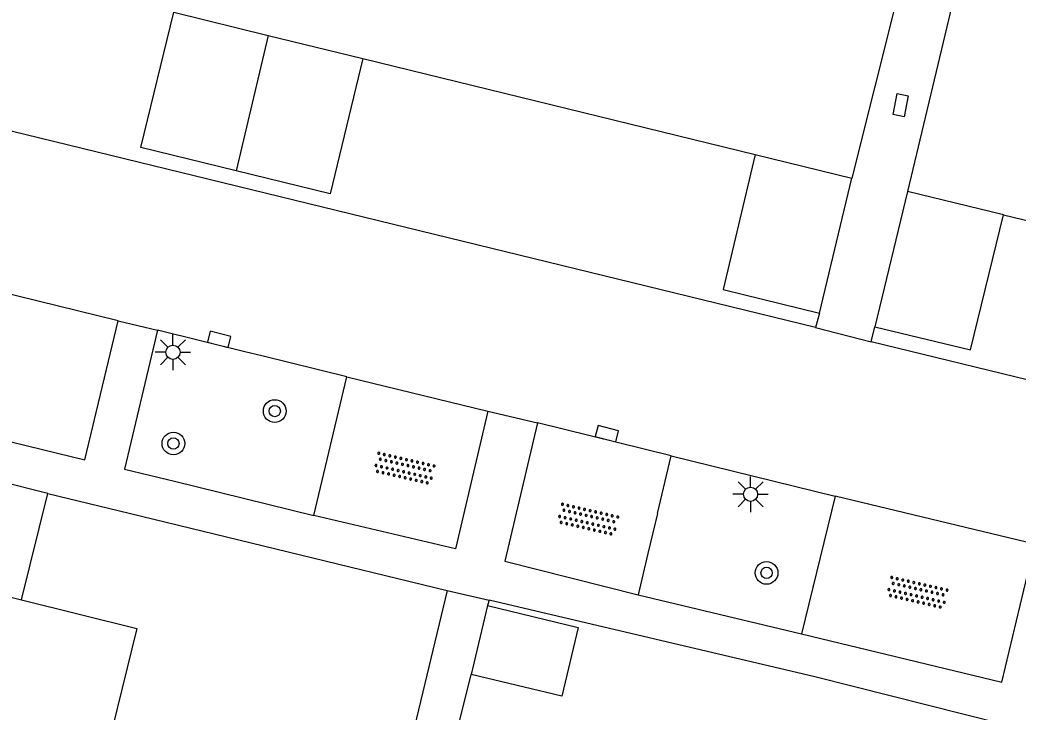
# Model space of a CAD drawing. Extents: x 125000 to 129004, y 397500 to 399008.
# Drawn here: x 127010.41 to 127045.59, y 398118.69 to 398143.07 of the extents above; entities that cross this region are included whole.
import ezdxf

# ---------------------------------------------------------------- set-up
doc = ezdxf.new("R2010")
doc.units = 0
for name, color, linetype in [('gg-afsc-erfafscheiding', 7, 'Continuous'), ('gg-afsc-hekwerk', 7, 'Continuous'), ('gg-bbg-bijgebouw', 7, 'Continuous'), ('gg-bbg-hoofdgebouw', 7, 'Continuous'), ('gg-bbg-tussenscheiding', 7, 'Continuous'), ('gg-knt-verharding', 7, 'Continuous'), ('gt-grn-weggrens', 7, 'Continuous'), ('gt-symb-boom', 7, 'Continuous'), ('gt-symb-kolk', 7, 'Continuous'), ('gt-symb-kolk center center', 7, 'Continuous'), ('gt-symb-lichtmast', 7, 'Continuous'), ('gt-symb-overige verharding', 7, 'Continuous')]:
    doc.layers.add(name, color=color, linetype=linetype)

# ---------------------------------------------------------------- blocks, each defined once
blk = doc.blocks.new('gt0-KOLKCC')
at = {"layer": 'gt-symb-kolk center center'}
blk.add_lwpolyline([(-0.375, 0.2), (0.375, 0.2), (0.375, -0.2), (-0.375, -0.2)], close=True, dxfattribs=at)
blk = doc.blocks.new('gt0-BOOM')
at = {"layer": 'gt-symb-boom'}
for radius in [0.4, 0.2]:
    blk.add_circle((0, 0), radius, dxfattribs=at)
blk = doc.blocks.new('gt0-OVH')
at = {"layer": 'gt-symb-overige verharding'}
for points in [[(-0.972, 0.298), (-0.967, 0.308), (-0.965, 0.319), (-0.966, 0.33), (-0.971, 0.34), (-0.978, 0.348), (-0.988, 0.353), (-0.999, 0.355), (-1.01, 0.354), (-1.02, 0.349), (-1.028, 0.342), (-1.033, 0.332), (-1.035, 0.321), (-1.034, 0.31), (-1.029, 0.3), (-1.022, 0.292), (-1.012, 0.287), (-1.001, 0.285), (-0.99, 0.286), (-0.98, 0.291)], [(-0.772, 0.298), (-0.767, 0.308), (-0.765, 0.319), (-0.766, 0.33), (-0.771, 0.34), (-0.778, 0.348), (-0.788, 0.353), (-0.799, 0.355), (-0.81, 0.354), (-0.82, 0.349), (-0.828, 0.342), (-0.833, 0.332), (-0.835, 0.321), (-0.834, 0.31), (-0.829, 0.3), (-0.822, 0.292), (-0.812, 0.287), (-0.801, 0.285), (-0.79, 0.286), (-0.78, 0.291)], [(-0.572, 0.298), (-0.567, 0.308), (-0.565, 0.319), (-0.566, 0.33), (-0.571, 0.34), (-0.578, 0.348), (-0.588, 0.353), (-0.599, 0.355), (-0.61, 0.354), (-0.62, 0.349), (-0.628, 0.342), (-0.633, 0.332), (-0.635, 0.321), (-0.634, 0.31), (-0.629, 0.3), (-0.622, 0.292), (-0.612, 0.287), (-0.601, 0.285), (-0.59, 0.286), (-0.58, 0.291)], [(-0.372, 0.298), (-0.367, 0.308), (-0.365, 0.319), (-0.366, 0.33), (-0.371, 0.34), (-0.378, 0.348), (-0.388, 0.353), (-0.399, 0.355), (-0.41, 0.354), (-0.42, 0.349), (-0.428, 0.342), (-0.433, 0.332), (-0.435, 0.321), (-0.434, 0.31), (-0.429, 0.3), (-0.422, 0.292), (-0.412, 0.287), (-0.401, 0.285), (-0.39, 0.286), (-0.38, 0.291)], [(-0.172, 0.298), (-0.167, 0.308), (-0.165, 0.319), (-0.166, 0.33), (-0.171, 0.34), (-0.178, 0.348), (-0.188, 0.353), (-0.199, 0.355), (-0.21, 0.354), (-0.22, 0.349), (-0.228, 0.342), (-0.233, 0.332), (-0.235, 0.321), (-0.234, 0.31), (-0.229, 0.3), (-0.222, 0.292), (-0.212, 0.287), (-0.201, 0.285), (-0.19, 0.286), (-0.18, 0.291)], [(0.028, 0.298), (0.033, 0.308), (0.035, 0.319), (0.034, 0.33), (0.029, 0.34), (0.022, 0.348), (0.012, 0.353), (0.001, 0.355), (-0.01, 0.354), (-0.02, 0.349), (-0.028, 0.342), (-0.033, 0.332), (-0.035, 0.321), (-0.034, 0.31), (-0.029, 0.3), (-0.022, 0.292), (-0.012, 0.287), (-0.001, 0.285), (0.01, 0.286), (0.02, 0.291)], [(0.228, 0.298), (0.233, 0.308), (0.235, 0.319), (0.234, 0.33), (0.229, 0.34), (0.222, 0.348), (0.212, 0.353), (0.201, 0.355), (0.19, 0.354), (0.18, 0.349), (0.172, 0.342), (0.167, 0.332), (0.165, 0.321), (0.166, 0.31), (0.171, 0.3), (0.178, 0.292), (0.188, 0.287), (0.199, 0.285), (0.21, 0.286), (0.22, 0.291)], [(0.428, 0.298), (0.433, 0.308), (0.435, 0.319), (0.434, 0.33), (0.429, 0.34), (0.422, 0.348), (0.412, 0.353), (0.401, 0.355), (0.39, 0.354), (0.38, 0.349), (0.372, 0.342), (0.367, 0.332), (0.365, 0.321), (0.366, 0.31), (0.371, 0.3), (0.378, 0.292), (0.388, 0.287), (0.399, 0.285), (0.41, 0.286), (0.42, 0.291)], [(0.628, 0.298), (0.633, 0.308), (0.635, 0.319), (0.634, 0.33), (0.629, 0.34), (0.622, 0.348), (0.612, 0.353), (0.601, 0.355), (0.59, 0.354), (0.58, 0.349), (0.572, 0.342), (0.567, 0.332), (0.565, 0.321), (0.566, 0.31), (0.571, 0.3), (0.578, 0.292), (0.588, 0.287), (0.599, 0.285), (0.61, 0.286), (0.62, 0.291)], [(0.828, 0.298), (0.833, 0.308), (0.835, 0.319), (0.834, 0.33), (0.829, 0.34), (0.822, 0.348), (0.812, 0.353), (0.801, 0.355), (0.79, 0.354), (0.78, 0.349), (0.772, 0.342), (0.767, 0.332), (0.765, 0.321), (0.766, 0.31), (0.771, 0.3), (0.778, 0.292), (0.788, 0.287), (0.799, 0.285), (0.81, 0.286), (0.82, 0.291)], [(1.028, 0.298), (1.033, 0.308), (1.035, 0.319), (1.034, 0.33), (1.029, 0.34), (1.022, 0.348), (1.012, 0.353), (1.001, 0.355), (0.99, 0.354), (0.98, 0.349), (0.972, 0.342), (0.967, 0.332), (0.965, 0.321), (0.966, 0.31), (0.971, 0.3), (0.978, 0.292), (0.988, 0.287), (0.999, 0.285), (1.01, 0.286), (1.02, 0.291)], [(-0.872, 0.106), (-0.867, 0.116), (-0.865, 0.126), (-0.866, 0.137), (-0.871, 0.147), (-0.878, 0.156), (-0.888, 0.161), (-0.899, 0.163), (-0.91, 0.162), (-0.92, 0.157), (-0.928, 0.15), (-0.933, 0.14), (-0.935, 0.129), (-0.934, 0.118), (-0.929, 0.108), (-0.922, 0.1), (-0.912, 0.095), (-0.901, 0.092), (-0.89, 0.094), (-0.88, 0.098)], [(-0.672, 0.106), (-0.667, 0.116), (-0.665, 0.126), (-0.666, 0.137), (-0.671, 0.147), (-0.678, 0.156), (-0.688, 0.161), (-0.699, 0.163), (-0.71, 0.162), (-0.72, 0.157), (-0.728, 0.15), (-0.733, 0.14), (-0.735, 0.129), (-0.734, 0.118), (-0.729, 0.108), (-0.722, 0.1), (-0.712, 0.095), (-0.701, 0.092), (-0.69, 0.094), (-0.68, 0.098)], [(-0.472, 0.106), (-0.467, 0.116), (-0.465, 0.126), (-0.466, 0.137), (-0.471, 0.147), (-0.478, 0.156), (-0.488, 0.161), (-0.499, 0.163), (-0.51, 0.162), (-0.52, 0.157), (-0.528, 0.15), (-0.533, 0.14), (-0.535, 0.129), (-0.534, 0.118), (-0.529, 0.108), (-0.522, 0.1), (-0.512, 0.095), (-0.501, 0.092), (-0.49, 0.094), (-0.48, 0.098)], [(-0.272, 0.106), (-0.267, 0.116), (-0.265, 0.126), (-0.266, 0.137), (-0.271, 0.147), (-0.278, 0.156), (-0.288, 0.161), (-0.299, 0.163), (-0.31, 0.162), (-0.32, 0.157), (-0.328, 0.15), (-0.333, 0.14), (-0.335, 0.129), (-0.334, 0.118), (-0.329, 0.108), (-0.322, 0.1), (-0.312, 0.095), (-0.301, 0.092), (-0.29, 0.094), (-0.28, 0.098)], [(-0.072, 0.106), (-0.067, 0.116), (-0.065, 0.126), (-0.066, 0.137), (-0.071, 0.147), (-0.078, 0.156), (-0.088, 0.161), (-0.099, 0.163), (-0.11, 0.162), (-0.12, 0.157), (-0.128, 0.15), (-0.133, 0.14), (-0.135, 0.129), (-0.134, 0.118), (-0.129, 0.108), (-0.122, 0.1), (-0.112, 0.095), (-0.101, 0.092), (-0.09, 0.094), (-0.08, 0.098)], [(0.128, 0.106), (0.133, 0.116), (0.135, 0.126), (0.134, 0.137), (0.129, 0.147), (0.122, 0.156), (0.112, 0.161), (0.101, 0.163), (0.09, 0.162), (0.08, 0.157), (0.072, 0.15), (0.067, 0.14), (0.065, 0.129), (0.066, 0.118), (0.071, 0.108), (0.078, 0.1), (0.088, 0.095), (0.099, 0.092), (0.11, 0.094), (0.12, 0.098)], [(0.328, 0.106), (0.333, 0.116), (0.335, 0.126), (0.334, 0.137), (0.329, 0.147), (0.322, 0.156), (0.312, 0.161), (0.301, 0.163), (0.29, 0.162), (0.28, 0.157), (0.272, 0.15), (0.267, 0.14), (0.265, 0.129), (0.266, 0.118), (0.271, 0.108), (0.278, 0.1), (0.288, 0.095), (0.299, 0.092), (0.31, 0.094), (0.32, 0.098)], [(0.528, 0.106), (0.533, 0.116), (0.535, 0.126), (0.534, 0.137), (0.529, 0.147), (0.522, 0.156), (0.512, 0.161), (0.501, 0.163), (0.49, 0.162), (0.48, 0.157), (0.472, 0.15), (0.467, 0.14), (0.465, 0.129), (0.466, 0.118), (0.471, 0.108), (0.478, 0.1), (0.488, 0.095), (0.499, 0.092), (0.51, 0.094), (0.52, 0.098)], [(0.728, 0.106), (0.733, 0.116), (0.735, 0.126), (0.734, 0.137), (0.729, 0.147), (0.722, 0.156), (0.712, 0.161), (0.701, 0.163), (0.69, 0.162), (0.68, 0.157), (0.672, 0.15), (0.667, 0.14), (0.665, 0.129), (0.666, 0.118), (0.671, 0.108), (0.678, 0.1), (0.688, 0.095), (0.699, 0.092), (0.71, 0.094), (0.72, 0.098)], [(0.928, 0.106), (0.933, 0.116), (0.935, 0.126), (0.934, 0.137), (0.929, 0.147), (0.922, 0.156), (0.912, 0.161), (0.901, 0.163), (0.89, 0.162), (0.88, 0.157), (0.872, 0.15), (0.867, 0.14), (0.865, 0.129), (0.866, 0.118), (0.871, 0.108), (0.878, 0.1), (0.888, 0.095), (0.899, 0.092), (0.91, 0.094), (0.92, 0.098)], [(-0.972, -0.142), (-0.967, -0.132), (-0.965, -0.121), (-0.966, -0.11), (-0.971, -0.1), (-0.978, -0.092), (-0.988, -0.087), (-0.999, -0.085), (-1.01, -0.086), (-1.02, -0.091), (-1.028, -0.098), (-1.033, -0.108), (-1.035, -0.119), (-1.034, -0.13), (-1.029, -0.14), (-1.022, -0.148), (-1.012, -0.153), (-1.001, -0.155), (-0.99, -0.154), (-0.98, -0.149)], [(-0.872, -0.334), (-0.867, -0.324), (-0.865, -0.314), (-0.866, -0.303), (-0.871, -0.293), (-0.878, -0.284), (-0.888, -0.279), (-0.899, -0.277), (-0.91, -0.278), (-0.92, -0.283), (-0.928, -0.29), (-0.933, -0.3), (-0.935, -0.311), (-0.934, -0.322), (-0.929, -0.332), (-0.922, -0.34), (-0.912, -0.345), (-0.901, -0.348), (-0.89, -0.346), (-0.88, -0.342)], [(-0.772, -0.142), (-0.767, -0.132), (-0.765, -0.121), (-0.766, -0.11), (-0.771, -0.1), (-0.778, -0.092), (-0.788, -0.087), (-0.799, -0.085), (-0.81, -0.086), (-0.82, -0.091), (-0.828, -0.098), (-0.833, -0.108), (-0.835, -0.119), (-0.834, -0.13), (-0.829, -0.14), (-0.822, -0.148), (-0.812, -0.153), (-0.801, -0.155), (-0.79, -0.154), (-0.78, -0.149)], [(-0.672, -0.334), (-0.667, -0.324), (-0.665, -0.314), (-0.666, -0.303), (-0.671, -0.293), (-0.678, -0.284), (-0.688, -0.279), (-0.699, -0.277), (-0.71, -0.278), (-0.72, -0.283), (-0.728, -0.29), (-0.733, -0.3), (-0.735, -0.311), (-0.734, -0.322), (-0.729, -0.332), (-0.722, -0.34), (-0.712, -0.345), (-0.701, -0.348), (-0.69, -0.346), (-0.68, -0.342)], [(-0.572, -0.142), (-0.567, -0.132), (-0.565, -0.121), (-0.566, -0.11), (-0.571, -0.1), (-0.578, -0.092), (-0.588, -0.087), (-0.599, -0.085), (-0.61, -0.086), (-0.62, -0.091), (-0.628, -0.098), (-0.633, -0.108), (-0.635, -0.119), (-0.634, -0.13), (-0.629, -0.14), (-0.622, -0.148), (-0.612, -0.153), (-0.601, -0.155), (-0.59, -0.154), (-0.58, -0.149)], [(-0.472, -0.334), (-0.467, -0.324), (-0.465, -0.314), (-0.466, -0.303), (-0.471, -0.293), (-0.478, -0.284), (-0.488, -0.279), (-0.499, -0.277), (-0.51, -0.278), (-0.52, -0.283), (-0.528, -0.29), (-0.533, -0.3), (-0.535, -0.311), (-0.534, -0.322), (-0.529, -0.332), (-0.522, -0.34), (-0.512, -0.345), (-0.501, -0.348), (-0.49, -0.346), (-0.48, -0.342)], [(-0.372, -0.142), (-0.367, -0.132), (-0.365, -0.121), (-0.366, -0.11), (-0.371, -0.1), (-0.378, -0.092), (-0.388, -0.087), (-0.399, -0.085), (-0.41, -0.086), (-0.42, -0.091), (-0.428, -0.098), (-0.433, -0.108), (-0.435, -0.119), (-0.434, -0.13), (-0.429, -0.14), (-0.422, -0.148), (-0.412, -0.153), (-0.401, -0.155), (-0.39, -0.154), (-0.38, -0.149)], [(-0.272, -0.334), (-0.267, -0.324), (-0.265, -0.314), (-0.266, -0.303), (-0.271, -0.293), (-0.278, -0.284), (-0.288, -0.279), (-0.299, -0.277), (-0.31, -0.278), (-0.32, -0.283), (-0.328, -0.29), (-0.333, -0.3), (-0.335, -0.311), (-0.334, -0.322), (-0.329, -0.332), (-0.322, -0.34), (-0.312, -0.345), (-0.301, -0.348), (-0.29, -0.346), (-0.28, -0.342)], [(-0.172, -0.142), (-0.167, -0.132), (-0.165, -0.121), (-0.166, -0.11), (-0.171, -0.1), (-0.178, -0.092), (-0.188, -0.087), (-0.199, -0.085), (-0.21, -0.086), (-0.22, -0.091), (-0.228, -0.098), (-0.233, -0.108), (-0.235, -0.119), (-0.234, -0.13), (-0.229, -0.14), (-0.222, -0.148), (-0.212, -0.153), (-0.201, -0.155), (-0.19, -0.154), (-0.18, -0.149)], [(-0.072, -0.334), (-0.067, -0.324), (-0.065, -0.314), (-0.066, -0.303), (-0.071, -0.293), (-0.078, -0.284), (-0.088, -0.279), (-0.099, -0.277), (-0.11, -0.278), (-0.12, -0.283), (-0.128, -0.29), (-0.133, -0.3), (-0.135, -0.311), (-0.134, -0.322), (-0.129, -0.332), (-0.122, -0.34), (-0.112, -0.345), (-0.101, -0.348), (-0.09, -0.346), (-0.08, -0.342)], [(0.028, -0.142), (0.033, -0.132), (0.035, -0.121), (0.034, -0.11), (0.029, -0.1), (0.022, -0.092), (0.012, -0.087), (0.001, -0.085), (-0.01, -0.086), (-0.02, -0.091), (-0.028, -0.098), (-0.033, -0.108), (-0.035, -0.119), (-0.034, -0.13), (-0.029, -0.14), (-0.022, -0.148), (-0.012, -0.153), (-0.001, -0.155), (0.01, -0.154), (0.02, -0.149)], [(0.128, -0.334), (0.133, -0.324), (0.135, -0.314), (0.134, -0.303), (0.129, -0.293), (0.122, -0.284), (0.112, -0.279), (0.101, -0.277), (0.09, -0.278), (0.08, -0.283), (0.072, -0.29), (0.067, -0.3), (0.065, -0.311), (0.066, -0.322), (0.071, -0.332), (0.078, -0.34), (0.088, -0.345), (0.099, -0.348), (0.11, -0.346), (0.12, -0.342)], [(0.228, -0.142), (0.233, -0.132), (0.235, -0.121), (0.234, -0.11), (0.229, -0.1), (0.222, -0.092), (0.212, -0.087), (0.201, -0.085), (0.19, -0.086), (0.18, -0.091), (0.172, -0.098), (0.167, -0.108), (0.165, -0.119), (0.166, -0.13), (0.171, -0.14), (0.178, -0.148), (0.188, -0.153), (0.199, -0.155), (0.21, -0.154), (0.22, -0.149)], [(0.328, -0.334), (0.333, -0.324), (0.335, -0.314), (0.334, -0.303), (0.329, -0.293), (0.322, -0.284), (0.312, -0.279), (0.301, -0.277), (0.29, -0.278), (0.28, -0.283), (0.272, -0.29), (0.267, -0.3), (0.265, -0.311), (0.266, -0.322), (0.271, -0.332), (0.278, -0.34), (0.288, -0.345), (0.299, -0.348), (0.31, -0.346), (0.32, -0.342)], [(0.428, -0.142), (0.433, -0.132), (0.435, -0.121), (0.434, -0.11), (0.429, -0.1), (0.422, -0.092), (0.412, -0.087), (0.401, -0.085), (0.39, -0.086), (0.38, -0.091), (0.372, -0.098), (0.367, -0.108), (0.365, -0.119), (0.366, -0.13), (0.371, -0.14), (0.378, -0.148), (0.388, -0.153), (0.399, -0.155), (0.41, -0.154), (0.42, -0.149)], [(0.528, -0.334), (0.533, -0.324), (0.535, -0.314), (0.534, -0.303), (0.529, -0.293), (0.522, -0.284), (0.512, -0.279), (0.501, -0.277), (0.49, -0.278), (0.48, -0.283), (0.472, -0.29), (0.467, -0.3), (0.465, -0.311), (0.466, -0.322), (0.471, -0.332), (0.478, -0.34), (0.488, -0.345), (0.499, -0.348), (0.51, -0.346), (0.52, -0.342)], [(0.628, -0.142), (0.633, -0.132), (0.635, -0.121), (0.634, -0.11), (0.629, -0.1), (0.622, -0.092), (0.612, -0.087), (0.601, -0.085), (0.59, -0.086), (0.58, -0.091), (0.572, -0.098), (0.567, -0.108), (0.565, -0.119), (0.566, -0.13), (0.571, -0.14), (0.578, -0.148), (0.588, -0.153), (0.599, -0.155), (0.61, -0.154), (0.62, -0.149)], [(0.728, -0.334), (0.733, -0.324), (0.735, -0.314), (0.734, -0.303), (0.729, -0.293), (0.722, -0.284), (0.712, -0.279), (0.701, -0.277), (0.69, -0.278), (0.68, -0.283), (0.672, -0.29), (0.667, -0.3), (0.665, -0.311), (0.666, -0.322), (0.671, -0.332), (0.678, -0.34), (0.688, -0.345), (0.699, -0.348), (0.71, -0.346), (0.72, -0.342)], [(0.828, -0.142), (0.833, -0.132), (0.835, -0.121), (0.834, -0.11), (0.829, -0.1), (0.822, -0.092), (0.812, -0.087), (0.801, -0.085), (0.79, -0.086), (0.78, -0.091), (0.772, -0.098), (0.767, -0.108), (0.765, -0.119), (0.766, -0.13), (0.771, -0.14), (0.778, -0.148), (0.788, -0.153), (0.799, -0.155), (0.81, -0.154), (0.82, -0.149)], [(0.928, -0.334), (0.933, -0.324), (0.935, -0.314), (0.934, -0.303), (0.929, -0.293), (0.922, -0.284), (0.912, -0.279), (0.901, -0.277), (0.89, -0.278), (0.88, -0.283), (0.872, -0.29), (0.867, -0.3), (0.865, -0.311), (0.866, -0.322), (0.871, -0.332), (0.878, -0.34), (0.888, -0.345), (0.899, -0.348), (0.91, -0.346), (0.92, -0.342)], [(1.028, -0.142), (1.033, -0.132), (1.035, -0.121), (1.034, -0.11), (1.029, -0.1), (1.022, -0.092), (1.012, -0.087), (1.001, -0.085), (0.99, -0.086), (0.98, -0.091), (0.972, -0.098), (0.967, -0.108), (0.965, -0.119), (0.966, -0.13), (0.971, -0.14), (0.978, -0.148), (0.988, -0.153), (0.999, -0.155), (1.01, -0.154), (1.02, -0.149)]]:
    blk.add_lwpolyline(points, close=True, dxfattribs=at)
blk = doc.blocks.new('gt0-LMAST')
at = {"layer": 'gt-symb-lichtmast'}
for p, q in [((-0.182, 0.173), (-0.447, 0.438)), ((-0.005, 0.246), (-0.005, 0.621)), ((0.172, 0.173), (0.437, 0.438)), ((-0.255, -0.004), (-0.63, -0.004)), ((-0.182, -0.181), (-0.447, -0.446)), ((-0.005, -0.254), (-0.005, -0.629)), ((0.437, -0.446), (0.172, -0.181)), ((0.245, -0.004), (0.62, -0.004))]:
    blk.add_line(p, q, dxfattribs=at)
blk.add_circle((-0.005, -0.004), 0.25, dxfattribs=at)
blk = doc.blocks.new('gt0-KOLK')
at = {"layer": 'gt-symb-kolk'}
blk.add_lwpolyline([(0, 0), (0.375, 0), (0.375, 0.4), (-0.375, 0.4), (-0.375, 0), (0, 0)], dxfattribs=at)

msp = doc.modelspace()

# ---------------------------------------------------------------- linework, layer by layer
at = {"layer": 'gg-afsc-erfafscheiding'}
for p, q in [((127044.094, 398147.082), (127041.694, 398137.027)), ((127010.46, 398122.646), (127011.389, 398126.393)), ((127011.389, 398126.393), (127014.258, 398125.696)), ((127025.464, 398122.967), (127023.922, 398116.572)), ((127024.362, 398112.095), (127026.308, 398120.012))]:
    msp.add_line(p, q, dxfattribs=at)
at = {"layer": 'gg-afsc-hekwerk'}
for p, q in [((127042.256, 398147.563), (127039.722, 398137.501)), ((127022.491, 398141.713), (127036.326, 398138.329)), ((127045.075, 398136.213), (127058.902, 398132.85)), ((127014.258, 398125.696), (127025.464, 398122.967)), ((127026.944, 398122.633), (127026.893, 398122.447)), ((127038.419, 398119.932), (127026.944, 398122.633))]:
    msp.add_line(p, q, dxfattribs=at)
at = {"layer": 'gg-bbg-bijgebouw'}
for p, q in [((127015.829, 398143.349), (127019.16, 398142.531)), ((127019.16, 398142.531), (127022.491, 398141.713)), ((127036.326, 398138.329), (127039.722, 398137.501)), ((127038.588, 398132.744), (127039.722, 398137.501)), ((127041.694, 398137.027), (127040.533, 398132.266)), ((127045.075, 398136.213), (127041.694, 398137.027)), ((127026.893, 398122.447), (127026.308, 398120.012))]:
    msp.add_line(p, q, dxfattribs=at)
for points in [[(127018.028, 398137.758), (127014.675, 398138.581), (127015.829, 398143.349)], [(127022.491, 398141.713), (127021.337, 398136.945), (127018.028, 398137.758)], [(127036.326, 398138.329), (127035.193, 398133.573), (127038.588, 398132.744)], [(127040.533, 398132.266), (127043.915, 398131.452), (127045.075, 398136.213)], [(127026.893, 398122.447), (127030.082, 398121.672), (127029.507, 398119.243), (127026.308, 398120.012)]]:
    msp.add_lwpolyline(points, dxfattribs=at)
at = {"layer": 'gg-bbg-hoofdgebouw'}
for points in [[(127003.663, 398124.287), (127004.944, 398123.97), (127005.098, 398124.593), (127007.415, 398124.027), (127007.273, 398123.445), (127010.46, 398122.646)], [(127010.46, 398122.646), (127014.529, 398121.627), (127013.159, 398116.048)]]:
    msp.add_lwpolyline(points, dxfattribs=at)
at = {"layer": 'gg-bbg-tussenscheiding'}
msp.add_line((127019.16, 398142.531), (127018.028, 398137.758), dxfattribs=at)
at = {"layer": 'gg-knt-verharding'}
for p, q in [((127038.452, 398132.234), (126999.885, 398141.651)), ((127013.871, 398132.477), (127004.168, 398134.836)), ((127038.588, 398132.744), (127038.452, 398132.234)), ((127013.871, 398132.477), (127015.257, 398132.143)), ((127038.452, 398132.234), (127040.409, 398131.736)), ((127040.409, 398131.736), (127040.533, 398132.266)), ((127015.257, 398132.143), (127014.536, 398129.124)), ((127018.333, 398131.385), (127015.257, 398132.143)), ((127081.525, 398121.665), (127040.409, 398131.736)), ((127018.933, 398131.238), (127018.333, 398131.385)), ((127021.927, 398130.5), (127018.933, 398131.238)), ((127020.766, 398125.616), (127021.927, 398130.5)), ((127021.927, 398130.5), (127026.903, 398129.29)), ((127026.903, 398129.29), (127028.647, 398128.883)), ((127033.358, 398127.711), (127028.647, 398128.883)), ((127011.389, 398126.393), (127002.659, 398128.583)), ((127032.877, 398125.688), (127033.358, 398127.711)), ((127033.358, 398127.711), (127039.136, 398126.291)), ((127015.852, 398126.818), (127020.766, 398125.616)), ((127039.136, 398126.291), (127037.956, 398121.441)), ((127046.178, 398124.603), (127039.136, 398126.291)), ((127032.877, 398125.688), (127032.54, 398124.273)), ((127032.54, 398124.273), (127032.194, 398122.818)), ((127032.194, 398122.818), (127037.956, 398121.441)), ((127050.884, 398116.784), (127038.419, 398119.932))]:
    msp.add_line(p, q, dxfattribs=at)
for points in [[(127003.017, 398129.935), (127012.694, 398127.571), (127013.871, 398132.477)], [(127014.536, 398129.124), (127014.088, 398127.25), (127015.852, 398126.818)], [(127026.903, 398129.29), (127025.76, 398124.437), (127020.766, 398125.616)], [(127028.647, 398128.883), (127027.497, 398124.006), (127032.194, 398122.818)], [(127037.956, 398121.441), (127045.02, 398119.745), (127046.178, 398124.603)]]:
    msp.add_lwpolyline(points, dxfattribs=at)
at = {"layer": 'gt-grn-weggrens'}
msp.add_line((127025.464, 398122.967), (127026.944, 398122.633), dxfattribs=at)

# ---------------------------------------------------------------- block references
at = {"layer": 'gt-symb-boom'}
for p in [(127019.387, 398129.293), (127015.817, 398128.152), (127036.723, 398123.592)]:
    msp.add_blockref('gt0-BOOM', p, dxfattribs=at)
at = {"layer": 'gt-symb-kolk'}
for p, rotation in [((127017.379, 398131.626), -13.903152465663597), ((127031.047, 398128.3), -14.286783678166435)]:
    msp.add_blockref('gt0-KOLK', p, dxfattribs=dict(at, rotation=rotation))
at = {"layer": 'gt-symb-kolk center center', "rotation": -101.0424855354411}
msp.add_blockref('gt0-KOLKCC', (127041.45, 398140.071), dxfattribs=at)
at = {"layer": 'gt-symb-lichtmast'}
for p in [(127015.805, 398131.369), (127036.164, 398126.366)]:
    msp.add_blockref('gt0-LMAST', p, dxfattribs=at)
at = {"layer": 'gt-symb-overige verharding'}
for p, rotation in [((127023.958, 398127.27), -12.938810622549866), ((127030.431, 398125.473), -12.938810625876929), ((127042.036, 398122.896), -12.938810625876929)]:
    msp.add_blockref('gt0-OVH', p, dxfattribs=dict(at, rotation=rotation))

doc.saveas('drawing.dxf')
